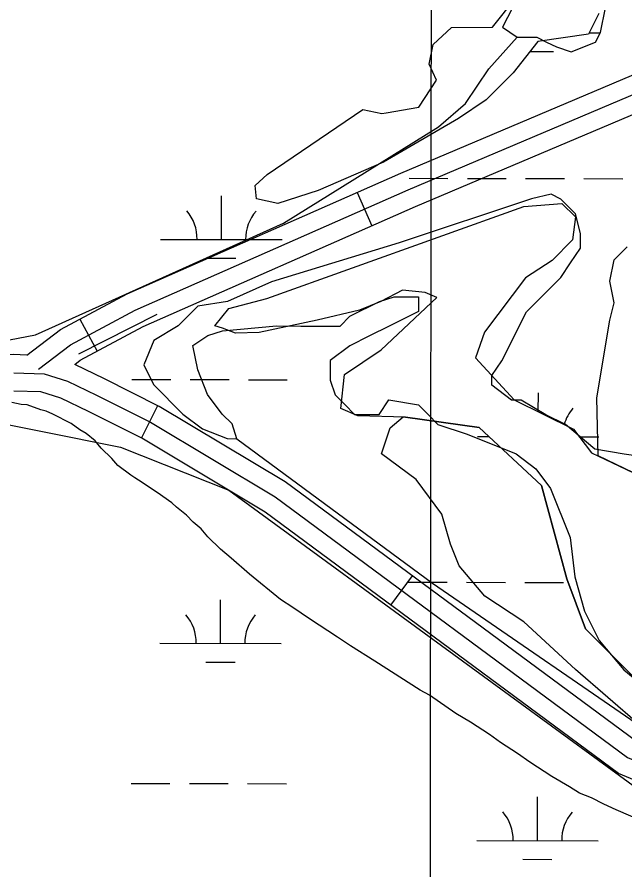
# Model space of a CAD drawing. Extents: x 3219052 to 3256913, y 800770 to 826146.
# Drawn here: x 3238609 to 3239110, y 820820 to 821522 of the extents above; entities that cross this region are included whole.
import ezdxf

# ---------------------------------------------------------------- set-up
doc = ezdxf.new("R2010")
doc.units = 0
for name, color, linetype in [('V-GRID-MAJR', 7, 'Continuous'), ('V-ROAD-CNTR', 7, 'Continuous'), ('V-SITE-VEGE', 7, 'Continuous'), ('V-TOPO-SHOR', 7, 'Continuous'), ('V-WETL-SWMP', 7, 'Continuous')]:
    doc.layers.add(name, color=color, linetype=linetype)

msp = doc.modelspace()

# ---------------------------------------------------------------- linework, layer by layer
at = {"layer": 'V-GRID-MAJR'}
msp.add_spline([(3238932.375, 806165.204), (3238939.4250000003, 812223.951), (3238946.4790000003, 818286.164), (3238953.5330000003, 824348.415), (3238953.537, 824351.841)], degree=3, dxfattribs=at)
at = {"layer": 'V-ROAD-CNTR'}
for p, q in [((3238889.008184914, 821377.6092173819), (3238901.102160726, 821350.1542722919)), ((3238659.765, 821244.61), (3238724.357, 821277.2220000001)), ((3238660.668641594, 821273.2054261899), (3238674.90061313, 821246.7964790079)), ((3238711.4285400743, 821175.151622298), (3238724.94051305, 821201.9355687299)), ((3238916.8341292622, 821037.6728972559), (3238934.6640936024, 821061.7998490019))]:
    msp.add_line(p, q, dxfattribs=at)
for points in [[(3238617.0597288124, 821243.651485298), (3238644.6806735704, 821264.588443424), (3238699.5085639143, 821294.1363843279), (3238925.141112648, 821393.52518555), (3239115.07973277, 821473.8560248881), (3239154.651653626, 821496.7299791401), (3239214.980532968, 821527.168918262), (3239250.197462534, 821549.262874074), (3239294.02437488, 821575.556821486), (3239392.4931779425, 821633.9327047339), (3239476.202010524, 821684.2256041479), (3239547.7968673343, 821729.1415143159), (3239639.41868409, 821779.7434131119), (3239690.8825811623, 821812.1073483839), (3239722.4375180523, 821837.326297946), (3239750.4584620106, 821855.1162623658), (3239774.9114131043, 821876.9302187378), (3239798.4783659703, 821902.286168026), (3239814.586333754, 821924.3771238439), (3239828.7393054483, 821947.597077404), (3239841.455280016, 821971.935028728), (3239849.564263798, 821996.1739802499)], [(3238626.5217098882, 821232.0005086), (3238652.817657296, 821251.9344687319), (3238706.10055073, 821280.6494113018), (3238931.086100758, 821379.753213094), (3239121.7807193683, 821460.4030517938), (3239161.78963935, 821483.5300055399), (3239222.3605182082, 821514.091944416), (3239258.0424468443, 821536.4768996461), (3239301.707359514, 821562.6738472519), (3239400.180162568, 821621.0527304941), (3239484.0509948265, 821671.442629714), (3239555.414852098, 821716.212540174), (3239647.0436688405, 821766.818438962), (3239699.585563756, 821799.8603728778), (3239731.165500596, 821825.100322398), (3239759.530443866, 821843.1082863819), (3239785.4203920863, 821866.2042401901), (3239810.0723427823, 821892.7281871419), (3239827.071308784, 821916.040140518), (3239841.805279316, 821940.2120921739), (3239855.3022523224, 821966.0460405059), (3239863.707235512, 821991.1709902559)], [(3238656.436650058, 821235.8555008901), (3238660.954641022, 821239.28049404), (3238712.692537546, 821267.1624382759), (3238937.031088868, 821365.9812406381), (3239128.481705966, 821446.9500786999), (3239168.9276250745, 821470.33003194), (3239229.740503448, 821501.0149705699), (3239265.8874311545, 821523.6909252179), (3239309.390344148, 821549.7908730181), (3239407.8671471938, 821608.172756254), (3239491.899979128, 821658.65965528), (3239563.0328368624, 821703.283566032), (3239654.66865359, 821753.8934648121), (3239708.28854635, 821787.6133973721), (3239739.89348314, 821812.87434685), (3239768.6024257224, 821831.1003103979), (3239795.9293710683, 821855.478261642), (3239821.6663195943, 821883.1702062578), (3239839.556283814, 821907.703157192), (3239854.8712531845, 821932.8271069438), (3239869.149224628, 821960.157052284), (3239877.850207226, 821986.168000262)], [(3238617.0597288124, 821243.651485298), (3238606.07075079, 821243.9364847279), (3238580.996800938, 821242.800487), (3238538.1018867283, 821237.198498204), (3238505.311952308, 821237.383497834), (3238449.372064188, 821241.8584888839), (3237836.651289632, 821382.03020854), (3237685.895591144, 821423.7251251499), (3237638.03268687, 821436.5880994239), (3237605.6017517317, 821444.1940842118), (3237576.358810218, 821447.6880772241), (3237537.509887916, 821452.6770672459), (3237294.3013743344, 821479.097014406), (3237110.35874222, 821496.6199793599), (3236934.8120933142, 821508.5779554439), (3236795.127372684, 821511.1229503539), (3236626.2297104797, 821512.2679480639), (3236068.948825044, 821499.4639736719), (3235304.338354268, 821460.6560512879), (3234290.8903811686, 821427.8541168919), (3233313.7123355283, 821383.5722054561), (3232818.6623256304, 821364.7682430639)], [(3240826.173310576, 820927.048118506), (3240430.05710281, 821006.4169597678), (3240242.2364784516, 821032.4659076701), (3240004.5949537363, 821047.611877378), (3239931.7600994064, 821048.300876), (3239896.9991689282, 821047.0678784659), (3239876.47320998, 821045.064882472), (3239854.8872531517, 821042.403887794), (3239831.935299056, 821039.7058931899), (3239797.7733673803, 821031.9619086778), (3239458.1530466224, 820931.6301093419), (3239305.492351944, 820897.937176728), (3239278.228406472, 820893.9391847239), (3239262.56943779, 820893.2721860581), (3239240.343482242, 820892.3721878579), (3239217.9745269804, 820895.049182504), (3239191.51957989, 820898.0531764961), (3239167.3086283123, 820904.967162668), (3239147.2936683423, 820913.770145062), (3239119.346724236, 820925.322121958), (3238829.898303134, 821139.2196941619), (3238726.087510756, 821201.357569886), (3238680.8986011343, 821224.1535242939), (3238656.436650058, 821235.8555008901)], [(3238606.2157504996, 821228.927514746), (3238631.123700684, 821228.2805160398), (3238650.5836617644, 821222.028528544), (3238674.282614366, 821210.69055122), (3238718.8485252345, 821188.208596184), (3238821.569319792, 821126.7237191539), (3239111.9137391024, 820912.1631482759), (3239141.408680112, 820899.972172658), (3239162.2056385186, 820890.8251909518), (3239188.593585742, 820883.2892060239), (3239216.237530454, 820880.150212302), (3239239.751483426, 820877.3362179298), (3239263.1914365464, 820878.2852160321), (3239279.6394036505, 820878.985214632), (3239308.200346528, 820883.1742062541), (3239461.89903913, 820917.0961384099), (3239801.5603598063, 821017.4399377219), (3239834.476293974, 821024.9009227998), (3239856.680249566, 821027.511917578), (3239878.119206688, 821030.153912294), (3239897.994166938, 821032.0939084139), (3239931.9550990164, 821033.2979060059), (3240004.046954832, 821032.616907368)], [(3240003.498955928, 821017.6219373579), (3239932.150098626, 821018.294936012), (3239898.989164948, 821017.1199383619), (3239879.765203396, 821015.242942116), (3239858.47324598, 821012.619947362), (3239837.017288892, 821010.09595241), (3239805.347352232, 821002.9179667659), (3239465.6450316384, 820902.5621674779), (3239310.908341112, 820868.41123578), (3239281.0504008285, 820864.03124454), (3239263.8134353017, 820863.298246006), (3239239.15948461, 820862.3002480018), (3239214.500533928, 820865.2512421), (3239185.6675915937, 820868.5252355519), (3239157.1026487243, 820876.6832192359), (3239135.5236918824, 820886.174200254), (3239104.4807539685, 820899.004174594), (3238813.2403364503, 821114.2277441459), (3238711.609539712, 821175.0596224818), (3238667.666627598, 821197.227578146), (3238645.0276728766, 821208.0585564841), (3238628.583705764, 821213.341545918), (3238606.36075021, 821213.918544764)]]:
    msp.add_lwpolyline(points, dxfattribs=at)
at = {"layer": 'V-SITE-VEGE'}
for p, q in [((3239100.859, 821322.1509999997), (3239111.509, 821332.8069999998)), ((3239097.31, 821304.3949999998), (3239100.859, 821322.1509999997)), ((3239100.859, 821286.6409999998), (3239097.31, 821304.3949999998)), ((3239097.31, 821272.434), (3239100.859, 821286.6409999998)), ((3239086.663, 821208.508), (3239097.31, 821272.434)), ((3239087.685, 821160.5679999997), (3239086.663, 821208.508)), ((3238916.302, 821183.6489999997), (3238926.9080000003, 821192.623)), ((3238926.9080000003, 821192.623), (3238928.926, 821192.578)), ((3238928.926, 821192.578), (3238989.721, 821184.061)), ((3238909.203, 821162.34), (3238916.302, 821183.6489999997)), ((3238989.721, 821184.061), (3239040.867, 821136.2170000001)), ((3238937.597, 821141.032), (3238909.203, 821162.34)), ((3239116.819, 821146.738), (3239087.685, 821160.5679999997)), ((3238958.892, 821112.6199999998), (3238937.597, 821141.032)), ((3239040.867, 821136.2170000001), (3239061.72, 821059.4400000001)), ((3238965.99, 821087.762), (3238958.892, 821112.6199999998)), ((3238973.089, 821070.003), (3238965.99, 821087.762)), ((3238994.384, 821045.1449999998), (3238973.089, 821070.003)), ((3239061.72, 821059.4400000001), (3239077.109, 821018.0559999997)), ((3239026.324, 821023.835), (3238994.384, 821045.1449999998)), ((3239068.919, 820984.772), (3239026.324, 821023.835)), ((3239077.109, 821018.0559999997), (3239123.09, 820972.213)), ((3239122.157, 820938.6020000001), (3239068.919, 820984.772))]:
    msp.add_line(p, q, dxfattribs=at)
msp.add_lwpolyline([(3239124.676, 820859.483), (3239102.465, 820869.1460000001), (3239092.372, 820873.721), (3239082.2800000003, 820878.804), (3239072.185, 820882.876), (3239064.114, 820887.951), (3239049.483, 820896.583), (3239031.324, 820908.2540000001), (3239021.237, 820915.357), (3239007.114, 820924.493), (3238998.035, 820931.09), (3238982.399, 820941.237), (3238970.291, 820948.344), (3238948.605, 820963.567), (3238941.038, 820967.628), (3238903.7090000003, 820991.483), (3238883.532, 821004.1730000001), (3238872.94, 821011.277), (3238849.738, 821026.502), (3238836.119, 821035.636), (3238826.0300000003, 821042.233), (3238800.3170000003, 821063.024), (3238785.1950000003, 821076.203), (3238776.624, 821083.807), (3238766.04, 821093.943), (3238760.5, 821100.527), (3238753.949, 821106.104), (3238748.4050000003, 821111.6780000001), (3238740.338, 821118.2710000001), (3238736.305, 821121.822), (3238724.201, 821130.442), (3238717.14, 821135.009), (3238712.096, 821138.562), (3238706.044, 821142.621), (3238702.511, 821144.6510000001), (3238691.923, 821152.767), (3238686.8850000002, 821158.34), (3238678.318, 821166.954), (3238673.282, 821173.032), (3238665.719, 821179.117), (3238660.6750000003, 821182.162), (3238653.613, 821187.235), (3238638.4760000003, 821194.858), (3238632.924, 821197.399), (3238628.38, 821198.4230000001), (3238617.273, 821202.497), (3238612.223, 821203.017), (3238604.645, 821204.5530000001)], dxfattribs=at)
at = {"layer": 'V-TOPO-SHOR'}
for points in [[(3239016.9417521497, 821529.7213287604), (3239012.885549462, 821521.6512531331), (3239008.829346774, 821513.5811775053), (3239020.9302272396, 821505.4772380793), (3239037.0873103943, 821505.4433742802), (3239045.1573860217, 821501.3871715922), (3239053.227461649, 821497.3309689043), (3239065.3368080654, 821493.266300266), (3239085.5500939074, 821501.3025120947), (3239089.6062965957, 821509.372587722), (3239093.6878971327, 821529.5604757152)], [(3231018.604944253, 821021.1613196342), (3231675.724061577, 821268.3999419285), (3231959.520163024, 821325.1780272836), (3232220.944556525, 821353.3165534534), (3232335.7032064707, 821359.4507958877), (3232708.6521176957, 821371.4186609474), (3233145.3417312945, 821380.0655480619), (3233381.2337694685, 821392.3206720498), (3234592.5409299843, 821440.7800110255), (3235918.6067404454, 821495.3735924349), (3236211.871423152, 821507.5084684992), (3236747.376160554, 821519.1356311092), (3237139.382482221, 821499.1897221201), (3237486.745594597, 821469.7752318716), (3237665.1781425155, 821440.7148049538), (3237840.376558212, 821389.3494744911), (3238330.977549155, 821267.2006593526), (3238525.3536232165, 821241.2941993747), (3238624.2021492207, 821260.2113205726), (3238828.3875069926, 821352.2174774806), (3238956.0492836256, 821431.6344883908), (3238978.4009502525, 821450.7119401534), (3238997.5852890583, 821479.3581797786), (3239020.9302272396, 821505.4772380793)], [(3239137.341008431, 821157.8544377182), (3239109.074578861, 821161.952970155), (3239084.8474200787, 821166.0430366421), (3239060.6541250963, 821186.2901862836), (3239044.513973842, 821194.4025916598), (3239024.343017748, 821206.5627337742), (3239016.2644761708, 821206.5796656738), (3239000.132790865, 821218.7313418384), (3239000.149722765, 821226.8098834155), (3239008.2536621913, 821238.9107638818), (3239028.5346756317, 821279.2611420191), (3239056.8688328, 821307.4767758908), (3239064.972772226, 821319.5776563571), (3239073.076711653, 821331.6785368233), (3239073.0851776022, 821335.7178076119), (3239073.102109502, 821343.796349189), (3239069.096702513, 821359.9618982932), (3239057.0042879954, 821372.1051085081), (3239048.934212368, 821376.1613111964), (3239032.7686632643, 821372.1559042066), (3238923.6321584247, 821336.0310477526), (3238818.543390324, 821303.9369961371), (3238782.1560894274, 821287.8561065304), (3238757.911998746, 821283.8676314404), (3238741.721051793, 821267.7444120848), (3238721.4993000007, 821255.6689294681), (3238713.378428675, 821235.4895074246), (3238721.423106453, 821219.3154923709), (3238745.607935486, 821195.0290719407), (3238761.7396207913, 821182.8773957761), (3238781.9190428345, 821174.75652445), (3238789.997584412, 821174.7395925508), (3238785.9837114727, 821186.8658708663), (3238777.9221017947, 821194.9613443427), (3238765.8381532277, 821211.1438253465), (3238757.8019413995, 821231.3571111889), (3238753.8050003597, 821251.5619310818), (3238765.9397446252, 821259.6150748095), (3238778.0660229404, 821263.6289477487), (3238822.5064675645, 821267.5750930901), (3238842.7028215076, 821267.5327633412), (3238875.016987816, 821267.4650357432), (3238883.1124612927, 821275.5266454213), (3238907.3734838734, 821287.5936620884), (3238919.499762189, 821291.607535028), (3238939.6961161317, 821291.5652052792), (3238939.670718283, 821279.4473929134), (3238915.4096957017, 821267.380376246), (3238899.235680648, 821259.335698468), (3238883.061665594, 821251.29102069), (3238866.87918459, 821239.2070721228), (3238866.8622526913, 821231.1285305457), (3238866.845320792, 821223.0499889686), (3238870.8591937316, 821210.9237106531), (3238878.9208034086, 821202.8282371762), (3238886.982413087, 821194.7327636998), (3238907.1787670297, 821194.6904339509), (3238915.282706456, 821206.7913144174), (3238915.282706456, 821206.7913144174), (3238939.5098652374, 821202.7012479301), (3238947.5714749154, 821194.6057744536), (3238955.633084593, 821186.510300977), (3238979.851777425, 821178.3809637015), (3239020.2106215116, 821162.1392210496), (3239036.342306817, 821149.9875448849), (3239048.4262553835, 821133.8050638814), (3239064.498679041, 821093.3784921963), (3239068.4702222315, 821061.0558599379), (3239076.4895021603, 821032.7640325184), (3239088.5565188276, 821008.5030099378), (3239108.702077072, 820984.2250554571), (3239128.864567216, 820968.0256425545)], [(3238566.6892154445, 821193.3968165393), (3238694.130537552, 821167.6306458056), (3238783.3033886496, 821132.3825329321), (3239168.3871759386, 820851.0857152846)], [(3238789.997584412, 821174.7395925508), (3238951.1887432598, 821055.7725185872), (3239145.3748047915, 820922.3099834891), (3239183.718501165, 820904.3182960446), (3239219.530262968, 820899.125717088), (3239273.2586314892, 820896.4543468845), (3239347.483807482, 820906.5338189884), (3239424.2999100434, 820931.9604228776), (3239577.9106635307, 820972.5786341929), (3239734.1016177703, 821023.4264790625), (3239785.3409549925, 821054.024210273), (3239859.566130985, 821064.1036823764), (3240148.6672407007, 821045.5864298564), (3240350.7494288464, 821017.0165197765), (3240578.419108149, 820988.392980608), (3240736.981109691, 820949.6792435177)]]:
    msp.add_lwpolyline(points, dxfattribs=at)
at = {"layer": 'V-WETL-SWMP'}
for p, q in [((3239000.577917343, 821513.5626932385), (3239028.1029150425, 821548.46662904)), ((3239088.0609164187, 821524.8466674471), (3239079.665917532, 821507.7766985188)), ((3238951.6449183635, 821499.3887217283), (3238966.78891744, 821513.259695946)), ((3238966.7889174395, 821513.259695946), (3239000.577917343, 821513.5626932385)), ((3239079.665917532, 821507.7766985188), (3239037.9109180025, 821501.930711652)), ((3239080.260641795, 821508.9859809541), (3239089.0023333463, 821508.9676591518)), ((3238948.4189194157, 821483.099751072), (3238951.6449183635, 821499.3887217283)), ((3239037.9109180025, 821501.9307116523), (3239017.5659197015, 821476.1497590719)), ((3239031.3820518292, 821493.6574060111), (3239050.9700758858, 821493.6163512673)), ((3238954.344920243, 821469.9657741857), (3238948.4189194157, 821483.099751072)), ((3239017.5659197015, 821476.1497590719), (3238995.243921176, 821453.951800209)), ((3238939.9729217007, 821447.7448148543), (3238954.344920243, 821469.9657741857)), ((3238995.243921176, 821453.951800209), (3238972.5429222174, 821438.5118292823)), ((3238815.0009255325, 821392.4429217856), (3238893.8569219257, 821445.8868211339)), ((3238893.8569219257, 821445.8868211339), (3238909.350922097, 821442.6628259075)), ((3238909.350922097, 821442.6628259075), (3238912.9289220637, 821443.0508249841)), ((3238912.9289220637, 821443.0508249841), (3238939.9729217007, 821447.7448148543)), ((3238972.5429222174, 821438.5118292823), (3238910.828924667, 821402.5108976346)), ((3238910.828924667, 821402.5108976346), (3238857.099926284, 821379.2069427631)), ((3238805.0379261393, 821383.3279387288), (3238815.0009255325, 821392.4429217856)), ((3238931.907027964, 821389.2257605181), (3238963.9069576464, 821389.1586915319)), ((3238979.9069224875, 821389.1251570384), (3239011.9068521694, 821389.0580880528)), ((3239027.906817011, 821389.0245535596), (3239059.906746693, 821388.9574845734)), ((3239075.906711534, 821388.9239500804), (3239107.9066412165, 821388.8568810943)), ((3238806.19892685, 821372.1939585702), (3238805.0379261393, 821383.3279387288)), ((3238857.099926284, 821379.2069427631), (3238823.6799270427, 821368.5679639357)), ((3238777.2090203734, 821338.8079276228), (3238777.284470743, 821374.8078163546)), ((3238823.6799270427, 821368.5679639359), (3238806.19892685, 821372.1939585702)), ((3238814.715932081, 821290.2841045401), (3239026.4019267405, 821366.0149555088)), ((3239026.4019267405, 821366.014955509), (3239057.8119265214, 821368.3129493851)), ((3239057.8119265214, 821368.3129493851), (3239068.911927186, 821357.5489679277)), ((3239068.911927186, 821357.5489679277), (3239066.473928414, 821338.4750022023)), ((3238727.2091302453, 821338.9127229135), (3238827.2089105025, 821338.7031323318)), ((3239066.473928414, 821338.4750022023), (3239049.730929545, 821321.4290337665)), ((3238765.17670578, 821323.4021261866), (3238789.176653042, 821323.3518244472)), ((3239049.730929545, 821321.4290337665), (3239027.8279305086, 821307.1800606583)), ((3239027.8279305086, 821307.1800606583), (3238993.9149334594, 821262.3561430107)), ((3238926.434931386, 821297.1270851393), (3238908.520932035, 821287.6371032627)), ((3238945.111931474, 821295.0880875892), (3238926.434931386, 821297.1270851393)), ((3238954.6419317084, 821291.0860941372), (3238945.111931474, 821295.0880875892)), ((3238783.2899326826, 821282.0241213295), (3238814.715932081, 821290.2841045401)), ((3238908.520932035, 821287.6371032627), (3238891.0109325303, 821280.531117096)), ((3238908.8079345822, 821247.8851743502), (3238954.6419317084, 821291.0860941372)), ((3238771.7219336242, 821267.7461476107), (3238783.2899326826, 821282.0241213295)), ((3238891.0109325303, 821280.5311170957), (3238856.0069331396, 821272.2811340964)), ((3238856.0069331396, 821272.2811340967), (3238808.276933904, 821262.0781554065)), ((3238778.0769337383, 821265.7401507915), (3238771.7219336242, 821267.7461476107)), ((3238788.7979339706, 821261.7351572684), (3238778.0769337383, 821265.7401507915)), ((3238808.276933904, 821262.0781554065), (3238788.7979339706, 821261.7351572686)), ((3238993.9149334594, 821262.3561430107), (3238986.700934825, 821241.3081811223)), ((3238878.5409359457, 821227.6972124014), (3238908.8079345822, 821247.8851743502)), ((3238986.700934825, 821241.3081811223), (3239018.4049369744, 821206.6362411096)), ((3238703.559254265, 821223.5301406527), (3238735.5591839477, 821223.4630716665)), ((3238751.5591487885, 821223.4295371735), (3238783.5590784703, 821223.3624681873)), ((3238799.5590433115, 821223.3289336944), (3238831.558972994, 821223.2618647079)), ((3238875.678937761, 821199.4822630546), (3238878.5409359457, 821227.6972124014)), ((3239038.348049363, 821196.8393114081), (3239038.3806588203, 821212.3983714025)), ((3239018.4049369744, 821206.6362411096), (3239067.2319384, 821182.6502808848)), ((3238889.5749381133, 821193.4802728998), (3238875.678937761, 821199.4822630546)), ((3238928.9259380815, 821192.5762719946), (3238889.5749381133, 821193.4802728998)), ((3238989.7209384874, 821184.0582833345), (3238928.9259380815, 821192.5762719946)), ((3239040.8669414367, 821136.2153656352), (3238989.7209384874, 821184.0582833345)), ((3239067.2319384, 821182.6502808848), (3239082.282939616, 821163.1303148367)), ((3238988.305318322, 821176.5032779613), (3238997.8188592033, 821176.4833384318)), ((3239072.107055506, 821176.3276370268), (3239088.305098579, 821176.2936873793)), ((3239082.282939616, 821163.1303148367), (3239116.819940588, 821146.7363419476)), ((3239061.7209463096, 821059.4375016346), (3239040.8669414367, 821136.2153656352)), ((3238931.2097931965, 821056.5517887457), (3238963.209722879, 821056.4847197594)), ((3238979.20968772, 821056.451185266), (3239011.209617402, 821056.3841162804)), ((3239027.209582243, 821056.3505817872), (3239059.209511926, 821056.2835128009)), ((3239077.107948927, 821018.053574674), (3239061.72094631, 821059.4375016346)), ((3238776.5117856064, 821006.1339558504), (3238776.5872359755, 821042.1338445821)), ((3239123.0909517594, 820972.2126537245), (3239077.107948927, 821018.053574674)), ((3238726.511895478, 821006.2387511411), (3238826.511675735, 821006.0291605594)), ((3238764.479471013, 820990.7281544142), (3238788.4794182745, 820990.6778526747)), ((3238702.8620194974, 820890.8561688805), (3238734.86194918, 820890.7890998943)), ((3238750.8619140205, 820890.7555654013), (3238782.861843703, 820890.6884964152)), ((3238798.861808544, 820890.6549619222), (3238830.861738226, 820890.5878929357)), ((3239037.607973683, 820843.7245108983), (3239037.6834240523, 820879.7243996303)), ((3238987.6080835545, 820843.8293061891), (3239087.607863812, 820843.6197156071)), ((3239025.5756590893, 820828.3187094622), (3239049.575606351, 820828.2684077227))]:
    msp.add_line(p, q, dxfattribs=at)
for centre, radius, start, end in [((3238721.967200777, 821339.3985133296), 35.24628790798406, 359.1080939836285, 40.65175231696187), ((3238832.4528301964, 821339.1669453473), 35.246287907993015, 139.10808960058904, 180.65174793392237), ((3239093.5490182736, 821176.7575003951), 35.246287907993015, 139.10808960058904, 164.15823152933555), ((3238721.2699660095, 821006.7245415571), 35.24628790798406, 359.1080939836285, 40.65175231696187), ((3238831.7555954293, 821006.4929735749), 35.246287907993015, 139.10808960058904, 180.65174793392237), ((3238982.366154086, 820844.3150966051), 35.24628790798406, 359.1080939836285, 40.65175231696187), ((3239092.8517835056, 820844.0835286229), 35.246287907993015, 139.10808960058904, 180.65174793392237)]:
    msp.add_arc(centre, radius, start, end, dxfattribs=at)

doc.saveas('drawing.dxf')
